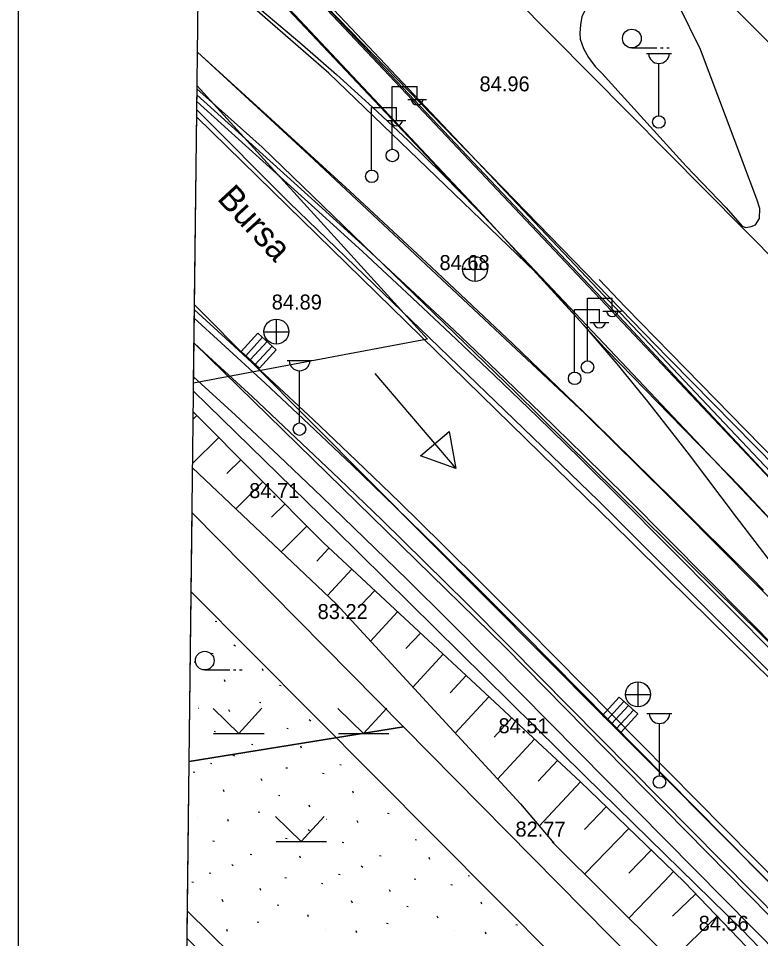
# Model space of a CAD drawing. Extents: x 412225 to 413380, y 4456471 to 4457189.
# Drawn here: x 412231.9 to 412291.4, y 4457070.8 to 4457144.5 of the extents above; entities that cross this region are included whole.
import ezdxf

# ---------------------------------------------------------------- set-up
doc = ezdxf.new("R2010")
doc.units = 0
for name, color, linetype in [('0_HALİHAZIR', 7, 'Continuous'), ('0_KADASTRO', 7, 'Continuous'), ('0_ÇERÇEVE', 7, 'Continuous'), ('ADA_KOCEPHE', 7, 'Continuous'), ('KALDIRIM', 7, 'Continuous'), ('Level 41', 7, 'Continuous'), ('Level 62', 7, 'Continuous'), ('Level 8', 7, 'Continuous')]:
    doc.layers.add(name, color=color, linetype=linetype)

msp = doc.modelspace()

# ---------------------------------------------------------------- linework, layer by layer
at = {"layer": '0_HALİHAZIR'}
for p, q in [((412281.088, 4457142.184), (412283.088, 4457142.184)), ((412283.388, 4457142.184), (412283.588, 4457142.184)), ((412283.888, 4457142.184), (412284.088, 4457142.184)), ((412282.256, 4457141.74), (412284.256, 4457141.74)), ((412283.256, 4457136.74), (412283.256, 4457140.933)), ((412261.889, 4457134.085), (412261.889, 4457139.085)), ((412261.889, 4457139.085), (412263.889, 4457139.085)), ((412263.889, 4457138.085), (412263.889, 4457139.085)), ((412260.24, 4457132.413), (412260.24, 4457137.413)), ((412260.24, 4457137.413), (412262.24, 4457137.413)), ((412262.24, 4457136.413), (412262.24, 4457137.413)), ((412263.129, 4457138.045), (412264.629, 4457138.045)), ((412261.48, 4457136.373), (412262.98, 4457136.373)), ((412268.542, 4457123.457), (412268.542, 4457125.457)), ((412267.522, 4457124.447), (412269.522, 4457124.447)), ((412277.524, 4457117.128), (412277.524, 4457122.128)), ((412277.524, 4457122.128), (412279.524, 4457122.128)), ((412279.524, 4457121.128), (412279.524, 4457122.128)), ((412276.492, 4457116.223), (412276.492, 4457121.223)), ((412276.492, 4457121.223), (412278.492, 4457121.223)), ((412278.492, 4457120.223), (412278.492, 4457121.223)), ((412252.628, 4457118.44), (412252.628, 4457120.44)), ((412278.764, 4457121.088), (412280.264, 4457121.088)), ((412277.732, 4457120.183), (412279.232, 4457120.183)), ((412251.132, 4457119.33), (412249.778, 4457117.859)), ((412251.132, 4457119.33), (412249.778, 4457117.859)), ((412250.149, 4457117.517), (412251.504, 4457118.988)), ((412252.604, 4457117.975), (412251.132, 4457119.33)), ((412252.604, 4457117.975), (412251.132, 4457119.33)), ((412251.608, 4457119.43), (412253.608, 4457119.43)), ((412250.513, 4457117.181), (412251.868, 4457118.653)), ((412250.916, 4457116.81), (412252.271, 4457118.281)), ((412249.778, 4457117.859), (412251.249, 4457116.504)), ((412249.778, 4457117.859), (412251.249, 4457116.504)), ((412251.249, 4457116.504), (412252.604, 4457117.975)), ((412251.249, 4457116.504), (412252.604, 4457117.975)), ((412253.464, 4457117.122), (412255.464, 4457117.122)), ((412254.464, 4457112.122), (412254.464, 4457116.315)), ((412260.502, 4457116.094), (412266.985, 4457108.48)), ((412246.236, 4457112.723), (412245.94, 4457112.43)), ((412247.997, 4457110.949), (412245.898, 4457108.865)), ((412264.154, 4457109.484), (412266.442, 4457111.432)), ((412266.442, 4457111.432), (412266.985, 4457108.48)), ((412266.985, 4457108.48), (412264.154, 4457109.484)), ((412264.219, 4457109.461), (412264.219, 4457109.461)), ((412264.219, 4457109.461), (412264.219, 4457109.461)), ((412249.759, 4457109.175), (412248.646, 4457108.071)), ((412251.52, 4457107.401), (412249.35, 4457105.247)), ((412253.281, 4457105.627), (412252.224, 4457104.577)), ((412255.043, 4457103.853), (412252.982, 4457101.807)), ((412256.821, 4457102.096), (412255.851, 4457101.053)), ((412258.652, 4457100.394), (412256.696, 4457098.29)), ((412260.484, 4457098.692), (412259.462, 4457097.593)), ((412262.315, 4457096.99), (412260.138, 4457094.648)), ((412264.146, 4457095.288), (412262.991, 4457094.046)), ((412265.977, 4457093.586), (412263.534, 4457090.958)), ((412246.866, 4457092.327), (412248.866, 4457092.327)), ((412249.166, 4457092.327), (412249.366, 4457092.327)), ((412249.666, 4457092.327), (412249.866, 4457092.327)), ((412267.808, 4457091.884), (412266.52, 4457090.498)), ((412281.589, 4457089.367), (412281.589, 4457091.367)), ((412269.639, 4457090.182), (412266.931, 4457087.268)), ((412280.083, 4457090.156), (412278.729, 4457088.685)), ((412280.083, 4457090.156), (412278.729, 4457088.685)), ((412281.555, 4457088.802), (412280.083, 4457090.156)), ((412281.555, 4457088.802), (412280.083, 4457090.156)), ((412280.569, 4457090.357), (412282.569, 4457090.357)), ((412279.1, 4457088.343), (412280.455, 4457089.814)), ((412279.464, 4457088.008), (412280.819, 4457089.479)), ((412249.599, 4457087.244), (412247.539, 4457089.234)), ((412249.599, 4457087.244), (412251.449, 4457089.254)), ((412259.599, 4457087.244), (412257.539, 4457089.234)), ((412259.599, 4457087.244), (412261.449, 4457089.254)), ((412278.729, 4457088.685), (412280.2, 4457087.33)), ((412278.729, 4457088.685), (412280.2, 4457087.33)), ((412279.867, 4457087.637), (412281.222, 4457089.108)), ((412280.2, 4457087.33), (412281.555, 4457088.802)), ((412280.2, 4457087.33), (412281.555, 4457088.802)), ((412282.301, 4457088.846), (412284.301, 4457088.846)), ((412271.47, 4457088.48), (412270.049, 4457086.951)), ((412283.301, 4457083.846), (412283.301, 4457088.039)), ((412247.579, 4457087.244), (412251.619, 4457087.244)), ((412257.579, 4457087.244), (412261.619, 4457087.244)), ((412273.301, 4457086.778), (412270.327, 4457083.578)), ((412275.132, 4457085.075), (412273.579, 4457083.404)), ((412276.963, 4457083.373), (412273.659, 4457079.819)), ((412279.04, 4457081.37), (412277.288, 4457079.553)), ((412254.599, 4457078.584), (412252.539, 4457080.574)), ((412254.599, 4457078.584), (412256.449, 4457080.594)), ((412280.84, 4457079.635), (412277.307, 4457075.972)), ((412252.579, 4457078.584), (412256.619, 4457078.584)), ((412282.639, 4457077.899), (412280.859, 4457076.054)), ((412284.439, 4457076.164), (412283.695, 4457075.392)), ((412283.695, 4457075.392), (412280.851, 4457072.444)), ((412286.202, 4457074.392), (412284.34, 4457072.609)), ((412287.931, 4457072.587), (412284.249, 4457069.061))]:
    msp.add_line(p, q, dxfattribs=at)
for points in [[(412279.201, 4457117.827), (412268.88, 4457129.096), (412246.411, 4457153.008)], [(412273.313, 4457124.256), (412256.801, 4457140.17), (412246.368, 4457149.267)], [(412284.18, 4457117.149), (412283.973, 4457117.359), (412270.735, 4457130.996), (412254.744, 4457147.448)], [(412254.744, 4457147.448), (412280.06, 4457120.656)], [(412284.517, 4457146.116), (412284.25, 4457146.533), (412283.605, 4457147.121), (412282.922, 4457147.464), (412282.006, 4457147.586), (412280.888, 4457147.596), (412279.843, 4457147.381), (412278.733, 4457146.628), (412277.769, 4457145.842), (412277.398, 4457145.321), (412277.082, 4457144.71), (412276.985, 4457144.039), (412276.925, 4457143.366), (412276.961, 4457142.872), (412277.217, 4457142.133), (412277.61, 4457141.423), (412278.149, 4457140.682), (412278.674, 4457140.162), (412284.375, 4457133.88)], [(412286.584, 4457142.056), (412284.852, 4457145.591), (412284.517, 4457146.116)], [(412246.282, 4457141.849), (412255.211, 4457133.61), (412277.357, 4457112.865)], [(412289.982, 4457133.046), (412286.584, 4457142.056)], [(412271.781, 4457114.579), (412251.462, 4457134.238), (412246.247, 4457138.904)], [(412246.221, 4457136.651), (412251.087, 4457131.87), (412280.924, 4457102.693)], [(412278.418, 4457105.887), (412253.65, 4457129.764), (412246.228, 4457137.209)], [(412284.375, 4457133.88), (412285.45, 4457132.695), (412288.643, 4457129.354), (412289.92, 4457127.909), (412290.233, 4457127.794), (412290.655, 4457127.857), (412290.995, 4457128.012), (412291.328, 4457128.498), (412291.335, 4457129.322), (412291.104, 4457130.072), (412289.964, 4457133.094)], [(412284.187, 4457117.727), (412280.591, 4457121.402), (412278.463, 4457123.62)], [(412278.716, 4457088.743), (412246.046, 4457121.594)], [(412280.06, 4457120.656), (412284.17, 4457116.265)], [(412246.01, 4457118.512), (412270.93, 4457094.156), (412283.761, 4457081.116)], [(412279.129, 4457117.901), (412284.13, 4457112.788)], [(412406.259, 4456994.837), (412377.363, 4457023.335), (412350.75, 4457050.347), (412307.137, 4457094.27), (412284.187, 4457117.727)], [(412644.931, 4456753.555), (412630.555, 4456767.782), (412604.684, 4456793.709), (412582.154, 4456816.287), (412559.135, 4456839.628), (412534.75, 4456864.124), (412499.888, 4456899.345), (412487.433, 4456911.736), (412459.99, 4456939.333), (412440.337, 4456959.115), (412419.902, 4456979.921), (412392.691, 4457007.039), (412362.588, 4457037.58), (412334.209, 4457066.321), (412297.701, 4457103.437), (412284.18, 4457117.149)], [(412284.17, 4457116.265), (412296.803, 4457102.771), (412316.426, 4457082.291), (412338.061, 4457060.18), (412363.233, 4457034.899), (412383.867, 4457014.022), (412425.083, 4456972.499), (412446.131, 4456951.075), (412463.226, 4456933.647), (412501.75, 4456894.857), (412523.558, 4456872.918), (412554.446, 4456842.344)], [(412277.312, 4457083.857), (412257.299, 4457103.622), (412245.966, 4457114.666)], [(412284.01, 4457102.517), (412271.725, 4457114.635)], [(412276.963, 4457083.373), (412256.376, 4457102.51), (412245.946, 4457113.015)], [(412277.357, 4457112.865), (412284.053, 4457106.223)], [(412284.13, 4457112.788), (412289.83, 4457106.958), (412301.261, 4457094.649), (412314.468, 4457080.886), (412326.161, 4457068.858), (412338.147, 4457056.814), (412352.735, 4457042.191), (412364.851, 4457029.813), (412379.023, 4457015.687), (412394.281, 4457000.11), (412414.019, 4456980.608)], [(412245.894, 4457108.519), (412257.399, 4457097.624), (412272.158, 4457081.588), (412274.834, 4457078.435)], [(412278.418, 4457105.887), (412283.985, 4457100.322)], [(412284.053, 4457106.223), (412285.021, 4457105.263), (412297.191, 4457092.981), (412313.147, 4457076.941), (412329.843, 4457060.337), (412349.945, 4457039.93), (412369.246, 4457020.5), (412382.389, 4457007.084), (412402.176, 4456986.924), (412412.412, 4456976.824)], [(412280.924, 4457102.693), (412283.977, 4457099.685)], [(412393.731, 4456992.619), (412381.436, 4457004.509), (412358.471, 4457027.89), (412330.022, 4457056.293), (412306.184, 4457080.645), (412284.01, 4457102.517)], [(412283.985, 4457100.322), (412303.353, 4457080.961), (412332.911, 4457051.149), (412362.488, 4457021.336), (412400.253, 4456983.455), (412425.306, 4456957.949), (412451.956, 4456931.175), (412483.613, 4456899.459), (412507.045, 4456875.463), (412533.953, 4456848.693), (412570.746, 4456810.938), (412594.382, 4456786.967), (412618.72, 4456762.275), (412633.267, 4456747.178), (412636.335, 4456744.215)], [(412283.977, 4457099.685), (412295.712, 4457088.125), (412305.906, 4457077.537), (412321.323, 4457062.165), (412336.439, 4457046.989), (412355.577, 4457027.567), (412370.703, 4457012.276), (412385.426, 4456997.416), (412408.728, 4456974.086)], [(412283.791, 4457083.649), (412278.716, 4457088.743)], [(412283.72, 4457077.579), (412277.312, 4457083.857)], [(412351.735, 4457006.672), (412347.849, 4457011.32), (412341.623, 4457017.895), (412333.635, 4457026.498), (412323.49, 4457037.722), (412315.871, 4457046.158), (412310.317, 4457052.746), (412305.03, 4457059.403), (412299.106, 4457067.044), (412295.708, 4457071.305), (412293.376, 4457074.019), (412287.523, 4457079.902), (412283.791, 4457083.649)], [(412283.712, 4457076.865), (412276.959, 4457083.378)], [(412283.761, 4457081.116), (412293.802, 4457070.912), (412295.376, 4457071.692)], [(412274.708, 4457078.56), (412283.628, 4457069.679)], [(412350.236, 4456982.813), (412352.165, 4456986.076), (412352.824, 4456988.759), (412353.19, 4456992.178), (412352.696, 4456997.178), (412351.773, 4457001.405), (412350.681, 4457003.126), (412346.581, 4457007.762), (412337.93, 4457017.574), (412329.084, 4457027.211), (412317.536, 4457039.931), (412300.085, 4457059.896), (412285.315, 4457075.319), (412283.712, 4457076.865)], [(412342.891, 4456976.508), (412342.881, 4456977.71), (412343.027, 4456978.017), (412345.459, 4456978.924), (412347.817, 4456980.149), (412349.778, 4456981.579), (412350.929, 4456982.72), (412352.097, 4456984.526), (412352.784, 4456986.338), (412353.602, 4456990.27), (412353.712, 4456992.353), (412353.563, 4456995.818), (412352.964, 4456999.529), (412352.678, 4457001.467), (412352.239, 4457002.6), (412345.8, 4457009.503), (412336.427, 4457020.352), (412326.733, 4457030.385), (412310.025, 4457049.368), (412301.571, 4457059.41), (412289.898, 4457071.526), (412283.72, 4457077.579)], [(412245.481, 4457073.011), (412261.434, 4457057.293), (412283.218, 4457034.418)]]:
    msp.add_lwpolyline(points, dxfattribs=at)
for centre, radius in [((412281.088, 4457142.934), 0.75), ((412283.256, 4457136.24), 0.5), ((412261.9, 4457133.561), 0.5), ((412260.25, 4457131.888), 0.5), ((412268.527, 4457124.465), 1), ((412252.613, 4457119.448), 1), ((412277.534, 4457116.603), 0.5), ((412276.502, 4457115.699), 0.5), ((412254.464, 4457111.622), 0.5), ((412246.866, 4457093.077), 0.75), ((412281.574, 4457090.375), 1), ((412283.301, 4457083.346), 0.5)]:
    msp.add_circle(centre, radius, dxfattribs=at)
for centre, radius, start, end in [((412283.256, 4457141.77), 0.837, 183.298, 356.90719), ((412263.889, 4457138.089), 0.474, 184.83843, 355.14641), ((412262.24, 4457136.416), 0.474, 184.83843, 355.14641), ((412279.524, 4457121.132), 0.474, 184.83843, 355.14641), ((412278.492, 4457120.227), 0.474, 184.83843, 355.14641), ((412254.464, 4457117.151), 0.837, 183.298, 356.90719), ((412283.301, 4457088.876), 0.837, 183.298, 356.90719)]:
    msp.add_arc(centre, radius, start, end, dxfattribs=at)
at = {"layer": '0_KADASTRO'}
for points in [[(412245.973, 4457115.321), (412246.25, 4457139.151)], [(412246.25, 4457139.151), (412264.716, 4457118.832), (412245.973, 4457115.321)], [(412245.852, 4457104.926), (412262.788, 4457087.767), (412245.621, 4457084.985)], [(412245.621, 4457084.985), (412245.852, 4457104.926)], [(412245.621, 4457084.985), (412262.788, 4457087.767), (412498.109, 4456849.333), (412486.377, 4456828.685), (412245.456, 4457070.818)], [(412245.456, 4457070.818), (412245.621, 4457084.985)]]:
    msp.add_lwpolyline(points, dxfattribs=at)
at = {"layer": '0_ÇERÇEVE'}
for points in [[(412231.94, 4457188.937), (413313.937, 4457188.937), (413313.937, 4456471.176), (412231.94, 4456471.176)], [(412246.74, 4457181.275), (413310.435, 4457168.98), (413302.463, 4456474.947), (412238.67, 4456487.241)]]:
    msp.add_lwpolyline(points, close=True, dxfattribs=at)
at = {"layer": 'ADA_KOCEPHE'}
msp.add_line((412245.779, 4457098.589), (412299.933, 4457044.174), dxfattribs=at)
at = {"layer": 'KALDIRIM'}
for p, q in [((412251.896, 4457136.747), (412258.5, 4457130.714)), ((412258.5, 4457130.714), (412265.049, 4457124.622)), ((412265.049, 4457124.622), (412271.544, 4457118.473)), ((412271.544, 4457118.473), (412277.983, 4457112.265)), ((412277.983, 4457112.265), (412284.366, 4457106)), ((412284.366, 4457106), (412290.693, 4457099.678)), ((412290.693, 4457099.678), (412291.633, 4457098.73)), ((412272.318, 4457095.296), (412413.048, 4456952.849)), ((412271.251, 4457094.241), (412411.981, 4456951.795)), ((412269.828, 4457092.836), (412410.559, 4456950.389))]:
    msp.add_line(p, q, dxfattribs=at)
for points in [[(412272.118, 4457125.613), (412274.765, 4457122.751), (412277.353, 4457119.835), (412279.881, 4457116.866), (412282.347, 4457113.847), (412284.751, 4457110.778), (412285.678, 4457109.559), (412289.443, 4457104.565), (412292.167, 4457101.018), (412293.008, 4457099.948), (412296.788, 4457095.172), (412299.239, 4457092.139), (412301.751, 4457089.157), (412304.323, 4457086.228), (412306.955, 4457083.352), (412309.646, 4457080.53), (412310.718, 4457079.437)], [(412272.318, 4457095.296), (412268.941, 4457098.69), (412265.541, 4457102.061), (412262.117, 4457105.408), (412258.67, 4457108.731), (412255.2, 4457112.03), (412251.707, 4457115.304), (412248.192, 4457118.555), (412246.034, 4457120.522)], [(412271.251, 4457094.241), (412267.881, 4457097.628), (412264.488, 4457100.992), (412261.072, 4457104.331), (412257.633, 4457107.647), (412254.17, 4457110.939), (412250.685, 4457114.207), (412247.177, 4457117.45), (412246.01, 4457118.514)], [(412269.828, 4457092.836), (412266.468, 4457096.213), (412263.085, 4457099.566), (412259.679, 4457102.896), (412256.25, 4457106.202), (412252.797, 4457109.485), (412249.322, 4457112.743), (412245.979, 4457115.834)]]:
    msp.add_lwpolyline(points, dxfattribs=at)
at = {"layer": 'Level 41'}
for p, q in [((412247.705, 4457096.233), (412247.831, 4457096.208)), ((412247.705, 4457096.233), (412247.831, 4457096.208)), ((412249.21, 4457094.355), (412249.337, 4457094.255)), ((412249.21, 4457094.355), (412249.337, 4457094.255)), ((412247.409, 4457093.668), (412247.535, 4457093.643)), ((412247.409, 4457093.668), (412247.535, 4457093.643)), ((412246.026, 4457092.969), (412246.152, 4457092.943)), ((412246.026, 4457092.969), (412246.152, 4457092.943)), ((412251.554, 4457092.253), (412251.49, 4457092.416)), ((412251.554, 4457092.253), (412251.49, 4457092.416)), ((412248.514, 4457091.369), (412248.451, 4457091.533)), ((412248.514, 4457091.369), (412248.451, 4457091.533)), ((412252.861, 4457091.104), (412252.987, 4457091.079)), ((412252.861, 4457091.104), (412252.987, 4457091.079)), ((412251.244, 4457089.753), (412251.37, 4457089.727)), ((412251.244, 4457089.753), (412251.37, 4457089.727)), ((412246.354, 4457089.278), (412246.363, 4457089.276)), ((412246.354, 4457089.278), (412246.363, 4457089.276)), ((412248.871, 4457088.983), (412248.808, 4457089.146)), ((412248.871, 4457088.983), (412248.808, 4457089.146)), ((412255.238, 4457088.348), (412255.364, 4457088.249)), ((412255.238, 4457088.348), (412255.364, 4457088.249)), ((412247.615, 4457087.427), (412247.741, 4457087.403)), ((412247.615, 4457087.427), (412247.741, 4457087.403)), ((412253.438, 4457087.662), (412253.564, 4457087.636)), ((412253.438, 4457087.662), (412253.564, 4457087.636)), ((412250.604, 4457086.373), (412250.729, 4457086.347)), ((412250.604, 4457086.373), (412250.729, 4457086.347)), ((412254.634, 4457086.052), (412254.571, 4457086.215)), ((412254.634, 4457086.052), (412254.571, 4457086.215)), ((412249.12, 4457085.55), (412249.246, 4457085.449)), ((412249.12, 4457085.55), (412249.246, 4457085.449)), ((412247.319, 4457084.863), (412247.445, 4457084.838)), ((412247.319, 4457084.863), (412247.445, 4457084.838)), ((412253.378, 4457084.497), (412253.504, 4457084.472)), ((412253.378, 4457084.497), (412253.504, 4457084.472)), ((412257.686, 4457084.756), (412257.812, 4457084.732)), ((412257.686, 4457084.756), (412257.812, 4457084.732)), ((412245.936, 4457084.163), (412246.062, 4457084.137)), ((412245.936, 4457084.163), (412246.062, 4457084.137)), ((412251.464, 4457083.447), (412251.4, 4457083.61)), ((412251.464, 4457083.447), (412251.4, 4457083.61)), ((412256.303, 4457084.057), (412256.429, 4457084.031)), ((412256.303, 4457084.057), (412256.429, 4457084.031)), ((412248.424, 4457082.564), (412248.36, 4457082.727)), ((412248.424, 4457082.564), (412248.36, 4457082.727)), ((412252.771, 4457082.298), (412252.897, 4457082.274)), ((412252.771, 4457082.298), (412252.897, 4457082.274)), ((412258.791, 4457082.457), (412258.728, 4457082.621)), ((412258.791, 4457082.457), (412258.728, 4457082.621)), ((412255.284, 4457081.344), (412255.222, 4457081.506)), ((412255.284, 4457081.344), (412255.222, 4457081.506)), ((412251.154, 4457080.948), (412251.28, 4457080.922)), ((412251.154, 4457080.948), (412251.28, 4457080.922)), ((412261.521, 4457080.841), (412261.647, 4457080.816)), ((412261.521, 4457080.841), (412261.647, 4457080.816)), ((412246.264, 4457080.473), (412246.273, 4457080.471)), ((412246.264, 4457080.473), (412246.273, 4457080.471)), ((412248.781, 4457080.177), (412248.718, 4457080.34)), ((412248.781, 4457080.177), (412248.718, 4457080.34)), ((412256.632, 4457080.366), (412256.64, 4457080.365)), ((412256.632, 4457080.366), (412256.64, 4457080.365)), ((412259.148, 4457080.071), (412259.085, 4457080.234)), ((412259.148, 4457080.071), (412259.085, 4457080.234)), ((412255.148, 4457079.543), (412255.274, 4457079.443)), ((412255.148, 4457079.543), (412255.274, 4457079.443)), ((412247.525, 4457078.622), (412247.651, 4457078.597)), ((412247.525, 4457078.622), (412247.651, 4457078.597)), ((412253.347, 4457078.857), (412253.473, 4457078.831)), ((412253.347, 4457078.857), (412253.473, 4457078.831)), ((412257.892, 4457078.516), (412258.018, 4457078.491)), ((412257.892, 4457078.516), (412258.018, 4457078.491)), ((412263.715, 4457078.75), (412263.841, 4457078.725)), ((412263.715, 4457078.75), (412263.841, 4457078.725)), ((412250.514, 4457077.567), (412250.639, 4457077.541)), ((412250.514, 4457077.567), (412250.639, 4457077.541)), ((412254.544, 4457077.246), (412254.481, 4457077.409)), ((412254.544, 4457077.246), (412254.481, 4457077.409)), ((412260.881, 4457077.461), (412261.006, 4457077.435)), ((412260.881, 4457077.461), (412261.006, 4457077.435)), ((412264.912, 4457077.14), (412264.848, 4457077.303)), ((412264.912, 4457077.14), (412264.848, 4457077.303)), ((412249.03, 4457076.744), (412249.156, 4457076.644)), ((412249.03, 4457076.744), (412249.156, 4457076.644)), ((412259.398, 4457076.638), (412259.524, 4457076.537)), ((412259.398, 4457076.638), (412259.524, 4457076.537)), ((412247.228, 4457076.057), (412247.354, 4457076.032)), ((412247.228, 4457076.057), (412247.354, 4457076.032)), ((412253.288, 4457075.691), (412253.414, 4457075.666)), ((412253.288, 4457075.691), (412253.414, 4457075.666)), ((412257.596, 4457075.951), (412257.722, 4457075.926)), ((412257.596, 4457075.951), (412257.722, 4457075.926)), ((412263.656, 4457075.585), (412263.782, 4457075.56)), ((412263.656, 4457075.585), (412263.782, 4457075.56)), ((412267.963, 4457075.845), (412268.089, 4457075.82)), ((412267.963, 4457075.845), (412268.089, 4457075.82)), ((412245.845, 4457075.357), (412245.971, 4457075.332)), ((412245.845, 4457075.357), (412245.971, 4457075.332)), ((412251.374, 4457074.642), (412251.31, 4457074.804)), ((412251.374, 4457074.642), (412251.31, 4457074.804)), ((412256.213, 4457075.251), (412256.339, 4457075.226)), ((412256.213, 4457075.251), (412256.339, 4457075.226)), ((412261.741, 4457074.535), (412261.677, 4457074.698)), ((412261.741, 4457074.535), (412261.677, 4457074.698)), ((412266.58, 4457075.145), (412266.706, 4457075.119)), ((412266.58, 4457075.145), (412266.706, 4457075.119)), ((412248.334, 4457073.758), (412248.27, 4457073.922)), ((412248.334, 4457073.758), (412248.27, 4457073.922)), ((412252.681, 4457073.493), (412252.807, 4457073.468)), ((412252.681, 4457073.493), (412252.807, 4457073.468)), ((412258.701, 4457073.652), (412258.638, 4457073.816)), ((412258.701, 4457073.652), (412258.638, 4457073.816)), ((412263.049, 4457073.387), (412263.175, 4457073.362)), ((412263.049, 4457073.387), (412263.175, 4457073.362)), ((412269.068, 4457073.546), (412269.005, 4457073.71)), ((412269.068, 4457073.546), (412269.005, 4457073.71)), ((412255.194, 4457072.538), (412255.132, 4457072.7)), ((412255.194, 4457072.538), (412255.132, 4457072.7)), ((412265.561, 4457072.432), (412265.499, 4457072.594)), ((412265.561, 4457072.432), (412265.499, 4457072.594)), ((412251.064, 4457072.142), (412251.19, 4457072.116)), ((412251.064, 4457072.142), (412251.19, 4457072.116)), ((412261.431, 4457072.036), (412261.557, 4457072.01)), ((412261.431, 4457072.036), (412261.557, 4457072.01)), ((412271.798, 4457071.93), (412271.924, 4457071.904)), ((412271.798, 4457071.93), (412271.924, 4457071.904)), ((412246.174, 4457071.667), (412246.183, 4457071.665)), ((412246.174, 4457071.667), (412246.183, 4457071.665)), ((412248.691, 4457071.372), (412248.628, 4457071.535)), ((412248.691, 4457071.372), (412248.628, 4457071.535)), ((412256.542, 4457071.561), (412256.55, 4457071.559)), ((412256.542, 4457071.561), (412256.55, 4457071.559)), ((412259.058, 4457071.266), (412258.995, 4457071.428)), ((412259.058, 4457071.266), (412258.995, 4457071.428)), ((412266.909, 4457071.455), (412266.918, 4457071.453)), ((412266.909, 4457071.455), (412266.918, 4457071.453)), ((412269.426, 4457071.159), (412269.363, 4457071.322)), ((412269.426, 4457071.159), (412269.363, 4457071.322))]:
    msp.add_line(p, q, dxfattribs=at)
at = {"layer": 'Level 62'}
for p, q in [((412246.454, 4457156.646), (412302.729, 4457097.043)), ((412246.447, 4457156.071), (412302.438, 4457096.768)), ((412246.41, 4457152.842), (412300.809, 4457095.225)), ((412267.88, 4457150.07), (412393.43, 4457023.16)), ((412246.282, 4457141.831), (412251.896, 4457136.747)), ((412246.242, 4457138.419), (412256.239, 4457129.367)), ((412246.236, 4457137.885), (412255.971, 4457129.071)), ((412284.055, 4457102.756), (412491.172, 4456893.395)), ((412283.77, 4457102.474), (412490.887, 4456893.113)), ((412272.673, 4457095.647), (412413.404, 4456953.201))]:
    msp.add_line(p, q, dxfattribs=at)
for points in [[(412279.201, 4457117.827), (412268.88, 4457129.096), (412246.411, 4457153.008)], [(412273.313, 4457124.256), (412256.801, 4457140.17), (412246.368, 4457149.267)], [(412246.37, 4457149.481), (412254.477, 4457142.605), (412257.424, 4457140.052), (412260.318, 4457137.44), (412263.159, 4457134.769), (412265.943, 4457132.04), (412268.671, 4457129.255), (412269.727, 4457128.146)], [(412246.282, 4457141.849), (412255.211, 4457133.61), (412277.357, 4457112.865)], [(412284.055, 4457102.756), (412280.658, 4457106.165), (412277.239, 4457109.551), (412273.796, 4457112.914), (412270.33, 4457116.253), (412266.841, 4457119.568), (412263.33, 4457122.858), (412259.796, 4457126.125), (412256.239, 4457129.367)], [(412283.77, 4457102.474), (412280.376, 4457105.882), (412276.958, 4457109.266), (412273.517, 4457112.627), (412270.053, 4457115.964), (412266.567, 4457119.277), (412263.057, 4457122.566), (412259.525, 4457125.83), (412255.971, 4457129.071)], [(412272.673, 4457095.647), (412269.294, 4457099.044), (412265.891, 4457102.417), (412262.465, 4457105.766), (412259.016, 4457109.092), (412255.543, 4457112.393), (412252.048, 4457115.67), (412248.53, 4457118.923), (412246.042, 4457121.192)], [(412279.129, 4457117.901), (412284.13, 4457112.788)], [(412277.357, 4457112.865), (412284.053, 4457106.223)], [(412284.13, 4457112.788), (412289.83, 4457106.958), (412301.261, 4457094.649), (412314.468, 4457080.886), (412326.161, 4457068.858), (412338.147, 4457056.814), (412352.735, 4457042.191), (412364.851, 4457029.813), (412379.023, 4457015.687), (412394.281, 4457000.11), (412414.019, 4456980.608)], [(412284.053, 4457106.223), (412285.021, 4457105.263), (412297.191, 4457092.981), (412313.147, 4457076.941), (412329.843, 4457060.337), (412349.945, 4457039.93), (412369.246, 4457020.5), (412382.389, 4457007.084), (412402.176, 4456986.924), (412412.412, 4456976.824)]]:
    msp.add_lwpolyline(points, dxfattribs=at)
at = {"layer": 'Level 8'}
msp.add_lwpolyline([(412706.1, 4457175.965), (412751.217, 4457041.463), (412764.575, 4457001.385), (412790.361, 4457003.87), (412821.118, 4456953.851), (412699.954, 4456860.338), (412631.485, 4456804.219), (412585.777, 4456849.927), (412523.439, 4456912.266), (412460.309, 4456974.831), (412403.512, 4457031.625), (412342.192, 4457092.946), (412287.774, 4457146.913), (412253.259, 4457181.199)], dxfattribs=at)

# ---------------------------------------------------------------- texts
at = {"layer": '0_HALİHAZIR'}
for s, p in [('84.96', (412268.885, 4457138.702)), ('84.68', (412265.677, 4457124.377)), ('84.89', (412252.237, 4457121.215)), ('84.71', (412250.432, 4457106.103)), ('83.22', (412255.912, 4457096.411)), ('84.51', (412270.409, 4457087.261)), ('82.77', (412271.764, 4457078.973)), ('84.56', (412286.441, 4457071.425))]:
    msp.add_text(s, height=1.2, dxfattribs=at).set_placement(p)
msp.add_text('Bursa', height=2, rotation=312.72228, dxfattribs=at).set_placement((412247.787, 4457130.057))

doc.saveas('drawing.dxf')
